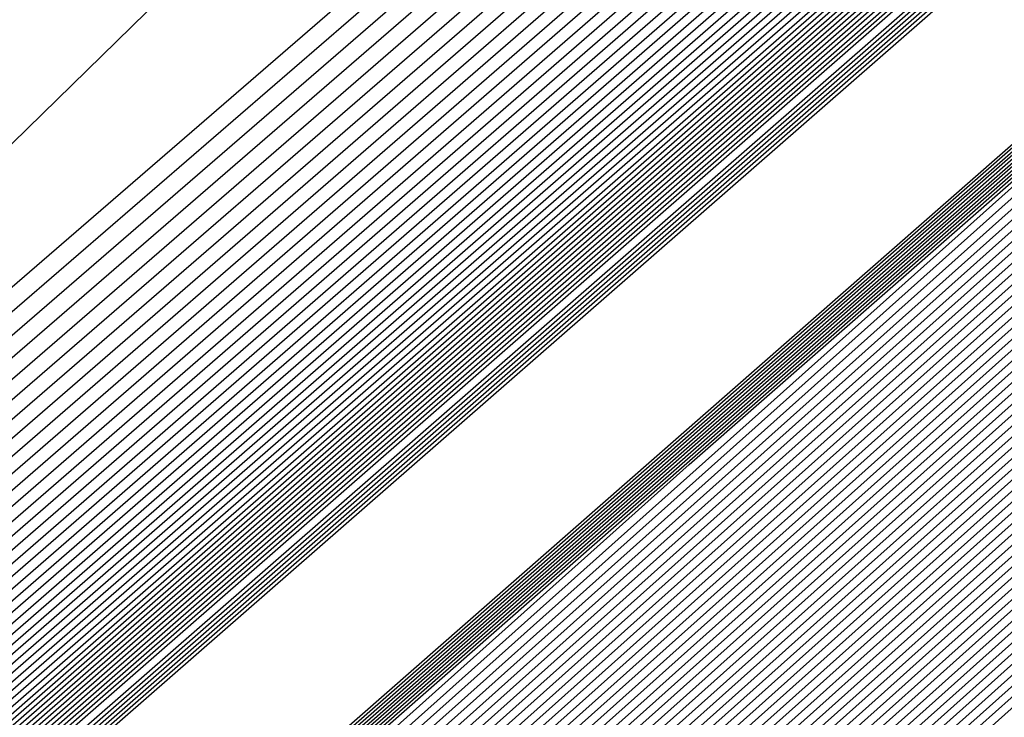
# Model space of a CAD drawing. Extents: x 3249832 to 3255657, y 13789405 to 13793316.
# Tile 696 of 1056: x 3253204.447 to 3253204.705, y 13791254.127 to 13791254.311. Entities that reach past the tile are written whole.
import ezdxf

# ---------------------------------------------------------------- set-up
doc = ezdxf.new("R2010")
doc.units = 0
doc.header["$LTSCALE"] = 100
doc.header["$MEASUREMENT"] = 0
for name, color, linetype in [('GRATIO_03231_CON', 1, 'CONTINUOUS'), ('GRATIO_0323_ICON', 1, 'CONTINUOUS'), ('TARGETS_EAST', 7, 'CONTINUOUS')]:
    doc.layers.add(name, color=color, linetype=linetype)

# ---------------------------------------------------------------- blocks, each defined once
blk = doc.blocks.new('Gratio_032316_contours')
at = {"layer": 'GRATIO_03231_CON', "color": 1, "linetype": 'Continuous', "flags": 128}
for points in [[(3253179.55027, 13791232.39503), (3253186.87441, 13791238.77001), (3253201.4775, 13791251.51898), (3253219.20823, 13791267.00714), (3253234.45763, 13791280.32933), (3253243.00028, 13791287.79153), (3253246.14511, 13791290.5444), (3253246.5846, 13791290.94974), (3253247.02187, 13791291.379), (3253250.20254, 13791294.24212), (3253258.88285, 13791301.95866), (3253274.44262, 13791315.73867), (3253292.7559, 13791331.95413), (3253308.32028, 13791345.76753)], [(3253180.16544, 13791232.93802), (3253187.28488, 13791239.13155), (3253201.72516, 13791251.73678), (3253219.33902, 13791267.12228), (3253234.51314, 13791280.37862), (3253243.01644, 13791287.80647), (3253246.14668, 13791290.54676), (3253246.58389, 13791290.95054), (3253247.01645, 13791291.37639), (3253250.16633, 13791294.21318), (3253258.7639, 13791301.85732), (3253274.17605, 13791315.50724), (3253292.31584, 13791331.56933), (3253307.73285, 13791345.25198)], [(3253180.78061, 13791233.481), (3253187.69534, 13791239.49309), (3253201.97282, 13791251.95458), (3253219.46981, 13791267.23741), (3253234.56866, 13791280.42791), (3253243.03259, 13791287.8214), (3253246.14825, 13791290.54912), (3253246.58317, 13791290.95133), (3253247.01103, 13791291.37378), (3253250.13013, 13791294.18424), (3253258.64495, 13791301.75599), (3253273.90947, 13791315.27582), (3253291.87577, 13791331.18453), (3253307.14542, 13791344.73643)], [(3253181.39578, 13791234.02399), (3253188.1058, 13791239.85463), (3253202.22048, 13791252.17237), (3253219.6006, 13791267.35254), (3253234.62418, 13791280.4772), (3253243.04874, 13791287.83633), (3253246.14982, 13791290.55149), (3253246.58246, 13791290.95213), (3253247.00561, 13791291.37117), (3253250.09393, 13791294.15529), (3253258.526, 13791301.65465), (3253273.6429, 13791315.0444), (3253291.4357, 13791330.79973), (3253306.55799, 13791344.22088)], [(3253182.62612, 13791235.10996), (3253188.92672, 13791240.5777), (3253202.71581, 13791252.60797), (3253219.86218, 13791267.58281), (3253234.73522, 13791280.57579), (3253243.08105, 13791287.8662), (3253246.15297, 13791290.55621), (3253246.58103, 13791290.95372), (3253246.99477, 13791291.36594), (3253250.02153, 13791294.09741), (3253258.2881, 13791301.45198), (3253273.10975, 13791314.58156), (3253290.55557, 13791330.03014), (3253305.38313, 13791343.18978)], [(3253183.24129, 13791235.65295), (3253189.33718, 13791240.93924), (3253202.96347, 13791252.82577), (3253219.99297, 13791267.69794), (3253234.79073, 13791280.62508), (3253243.0972, 13791287.88113), (3253246.15454, 13791290.55858), (3253246.58032, 13791290.95452), (3253246.98935, 13791291.36333), (3253249.98532, 13791294.06847), (3253258.16915, 13791301.35065), (3253272.84317, 13791314.35013), (3253290.11551, 13791329.64534), (3253304.7957, 13791342.67423)], [(3253189.74764, 13791241.30078), (3253203.21113, 13791253.04357), (3253220.12376, 13791267.81308), (3253234.84625, 13791280.67437), (3253243.11336, 13791287.89607), (3253246.15611, 13791290.56094), (3253246.57961, 13791290.95531), (3253246.98393, 13791291.36072), (3253249.94912, 13791294.03953), (3253258.05019, 13791301.24931), (3253272.5766, 13791314.11871), (3253289.67544, 13791329.26055), (3253304.20827, 13791342.15868)], [(3253190.1581, 13791241.66232), (3253203.45879, 13791253.26136), (3253220.25455, 13791267.92821), (3253234.90177, 13791280.72366), (3253243.12951, 13791287.911), (3253246.15768, 13791290.5633), (3253246.57889, 13791290.95611), (3253246.97851, 13791291.35811), (3253249.91292, 13791294.01058), (3253257.93124, 13791301.14798), (3253272.31002, 13791313.88729), (3253289.23538, 13791328.87575), (3253303.62084, 13791341.64313)], [(3253190.97902, 13791242.38539), (3253203.95411, 13791253.69696), (3253220.51613, 13791268.15847), (3253235.01281, 13791280.82224), (3253243.16182, 13791287.94087), (3253246.16082, 13791290.56803), (3253246.57747, 13791290.9577), (3253246.96767, 13791291.35288), (3253249.84051, 13791293.9527), (3253257.69334, 13791300.94531), (3253271.77687, 13791313.42445), (3253288.35525, 13791328.10615), (3253302.44598, 13791340.61203)], [(3253191.38948, 13791242.74693), (3253204.20177, 13791253.91476), (3253220.64692, 13791268.27361), (3253235.06832, 13791280.87154), (3253243.17797, 13791287.9558), (3253246.1624, 13791290.57039), (3253246.57675, 13791290.9585), (3253246.96225, 13791291.35027), (3253249.80431, 13791293.92376), (3253257.57439, 13791300.84397), (3253271.51029, 13791313.19303), (3253287.91518, 13791327.72135), (3253301.85855, 13791340.09648)], [(3253191.79994, 13791243.10847), (3253204.44943, 13791254.13256), (3253220.77772, 13791268.38874), (3253235.12384, 13791280.92083), (3253243.19412, 13791287.97073), (3253246.16397, 13791290.57276), (3253246.57604, 13791290.95929), (3253246.95683, 13791291.34766), (3253249.76811, 13791293.89481), (3253257.45544, 13791300.74264), (3253271.24372, 13791312.9616), (3253287.47511, 13791327.33655), (3253301.27112, 13791339.58093)], [(3253192.2104, 13791243.47001), (3253204.69709, 13791254.35035), (3253220.90851, 13791268.50387), (3253235.17936, 13791280.97012), (3253243.21028, 13791287.98567), (3253246.16554, 13791290.57512), (3253246.57533, 13791290.96009), (3253246.95142, 13791291.34505), (3253249.73191, 13791293.86587), (3253257.33649, 13791300.6413), (3253270.97714, 13791312.73018), (3253287.03505, 13791326.95176), (3253300.68369, 13791339.06538)], [(3253193.03132, 13791244.19308), (3253205.19242, 13791254.78595), (3253221.17009, 13791268.73414), (3253235.29039, 13791281.0687), (3253243.24258, 13791288.01553), (3253246.16868, 13791290.57985), (3253246.5739, 13791290.96168), (3253246.94058, 13791291.33982), (3253249.6595, 13791293.80799), (3253257.09858, 13791300.43863), (3253270.44399, 13791312.26734), (3253286.15492, 13791326.18216), (3253299.50883, 13791338.03428)], [(3253193.44178, 13791244.55462), (3253205.44008, 13791255.00375), (3253221.30088, 13791268.84927), (3253235.34591, 13791281.11799), (3253243.25874, 13791288.03047), (3253246.17025, 13791290.58221), (3253246.57319, 13791290.96248), (3253246.93516, 13791291.33721), (3253249.6233, 13791293.77904), (3253256.97963, 13791300.3373), (3253270.17741, 13791312.03592), (3253285.71485, 13791325.79737), (3253298.92139, 13791337.51873)], [(3253193.85224, 13791244.91616), (3253205.68774, 13791255.22155), (3253221.43167, 13791268.9644), (3253235.40143, 13791281.16728), (3253243.27489, 13791288.0454), (3253246.17182, 13791290.58457), (3253246.57247, 13791290.96327), (3253246.92974, 13791291.3346), (3253249.5871, 13791293.7501), (3253256.86068, 13791300.23596), (3253269.91084, 13791311.8045), (3253285.27479, 13791325.41257), (3253298.33396, 13791337.00318)], [(3253194.2627, 13791245.2777), (3253205.9354, 13791255.43934), (3253221.56246, 13791269.07954), (3253235.45695, 13791281.21658), (3253243.29104, 13791288.06033), (3253246.17339, 13791290.58694), (3253246.57176, 13791290.96407), (3253246.92432, 13791291.33198), (3253249.55089, 13791293.72116), (3253256.74173, 13791300.13463), (3253269.64426, 13791311.57307), (3253284.83472, 13791325.02777), (3253297.74653, 13791336.48763)], [(3253195.08362, 13791246.00077), (3253206.43072, 13791255.87494), (3253221.82404, 13791269.3098), (3253235.56798, 13791281.31516), (3253243.32335, 13791288.0902), (3253246.17654, 13791290.59166), (3253246.57033, 13791290.96566), (3253246.91348, 13791291.32676), (3253249.47849, 13791293.66327), (3253256.50383, 13791299.93196), (3253269.11111, 13791311.11023), (3253283.95459, 13791324.25817), (3253296.57167, 13791335.45653)], [(3253195.49408, 13791246.36231), (3253206.67838, 13791256.09274), (3253221.95483, 13791269.42494), (3253235.6235, 13791281.36445), (3253243.3395, 13791288.10513), (3253246.17811, 13791290.59402), (3253246.56962, 13791290.96646), (3253246.90806, 13791291.32415), (3253249.44229, 13791293.63433), (3253256.38488, 13791299.83062), (3253268.84454, 13791310.87881), (3253283.51452, 13791323.87338), (3253295.98424, 13791334.94098)], [(3253195.90454, 13791246.72385), (3253206.92604, 13791256.31054), (3253222.08562, 13791269.54007), (3253235.67902, 13791281.41374), (3253243.35566, 13791288.12007), (3253246.17968, 13791290.59639), (3253246.56891, 13791290.96725), (3253246.90264, 13791291.32154), (3253249.40609, 13791293.60539), (3253256.26593, 13791299.72929), (3253268.57796, 13791310.64739), (3253283.07446, 13791323.48858), (3253295.39681, 13791334.42543)], [(3253196.31501, 13791247.08539), (3253207.1737, 13791256.52833), (3253222.21641, 13791269.6552), (3253235.73454, 13791281.46303), (3253243.37181, 13791288.135), (3253246.18125, 13791290.59875), (3253246.56819, 13791290.96805), (3253246.89722, 13791291.31892), (3253249.36988, 13791293.57645), (3253256.14697, 13791299.62795), (3253268.31138, 13791310.41597), (3253282.63439, 13791323.10378), (3253294.80938, 13791333.90988)], [(3253197.13593, 13791247.80846), (3253207.66903, 13791256.96393), (3253222.47799, 13791269.88547), (3253235.84557, 13791281.56162), (3253243.40412, 13791288.16487), (3253246.18439, 13791290.60348), (3253246.56677, 13791290.96964), (3253246.88638, 13791291.3137), (3253249.29748, 13791293.51856), (3253255.90907, 13791299.42528), (3253267.77823, 13791309.95312), (3253281.75426, 13791322.33419), (3253293.63452, 13791332.87878)], [(3253197.54639, 13791248.17), (3253207.91669, 13791257.18173), (3253222.60878, 13791270.0006), (3253235.90109, 13791281.61091), (3253243.42027, 13791288.1798), (3253246.18596, 13791290.60584), (3253246.56605, 13791290.97044), (3253246.88096, 13791291.31109), (3253249.26128, 13791293.48962), (3253255.79012, 13791299.32395), (3253267.51166, 13791309.7217), (3253281.31419, 13791321.94939), (3253293.04709, 13791332.36323), (3253299.24948, 13791337.92415)], [(3253197.95685, 13791248.53154), (3253208.16435, 13791257.39953), (3253222.73957, 13791270.11573), (3253235.95661, 13791281.6602), (3253243.43643, 13791288.19473), (3253246.18754, 13791290.6082), (3253246.56534, 13791290.97123), (3253246.87554, 13791291.30847), (3253249.22507, 13791293.46068), (3253255.67117, 13791299.22261), (3253267.24508, 13791309.49028), (3253280.87413, 13791321.56459), (3253292.45966, 13791331.84768), (3253298.58416, 13791337.33876)], [(3253198.36731, 13791248.89308), (3253208.41201, 13791257.61732), (3253222.87037, 13791270.23087), (3253236.01213, 13791281.70949), (3253243.45258, 13791288.20967), (3253246.18911, 13791290.61057), (3253246.56463, 13791290.97203), (3253246.87012, 13791291.30586), (3253249.18887, 13791293.43173), (3253255.55222, 13791299.12128), (3253266.9785, 13791309.25886), (3253280.43407, 13791321.17979), (3253291.87223, 13791331.33213), (3253297.91884, 13791336.75338)], [(3253199.18823, 13791249.61615), (3253208.90733, 13791258.05292), (3253223.13195, 13791270.46113), (3253236.12316, 13791281.80807), (3253243.48489, 13791288.23953), (3253246.19225, 13791290.61529), (3253246.5632, 13791290.97362), (3253246.85928, 13791291.30064), (3253249.11647, 13791293.37385), (3253255.31432, 13791298.91861), (3253266.44535, 13791308.79601), (3253279.55394, 13791320.4102), (3253290.69737, 13791330.30103), (3253296.5882, 13791335.58261)], [(3253199.59869, 13791249.97769), (3253209.15499, 13791258.27072), (3253223.26274, 13791270.57626), (3253236.17868, 13791281.85736), (3253243.50104, 13791288.25447), (3253246.19382, 13791290.61766), (3253246.56249, 13791290.97442), (3253246.85386, 13791291.29803), (3253249.08026, 13791293.34491), (3253255.19536, 13791298.81727), (3253266.17878, 13791308.56459), (3253279.11387, 13791320.0254), (3253290.10994, 13791329.78548), (3253295.92288, 13791334.99723)], [(3253200.00915, 13791250.33923), (3253209.40265, 13791258.48852), (3253223.39353, 13791270.6914), (3253236.2342, 13791281.90666), (3253243.51719, 13791288.2694), (3253246.19539, 13791290.62002), (3253246.56177, 13791290.97521), (3253246.84844, 13791291.29541), (3253249.04406, 13791293.31596), (3253255.07641, 13791298.71594), (3253265.9122, 13791308.33317), (3253278.6738, 13791319.6406), (3253289.52251, 13791329.26993), (3253295.25756, 13791334.41184)], [(3253200.41961, 13791250.70077), (3253209.65031, 13791258.70631), (3253223.52432, 13791270.80653), (3253236.28972, 13791281.95595), (3253243.53335, 13791288.28434), (3253246.19696, 13791290.62238), (3253246.56106, 13791290.97601), (3253246.84302, 13791291.2928), (3253249.00786, 13791293.28702), (3253254.95746, 13791298.6146), (3253265.64563, 13791308.10175), (3253278.23374, 13791319.25581), (3253288.93508, 13791328.75438), (3253294.59224, 13791333.82646)], [(3253201.24053, 13791251.42384), (3253210.14563, 13791259.14191), (3253223.7859, 13791271.0368), (3253236.40075, 13791282.05453), (3253243.56565, 13791288.3142), (3253246.20011, 13791290.62711), (3253246.55963, 13791290.9776), (3253246.83219, 13791291.28758), (3253248.93546, 13791293.22914), (3253254.71956, 13791298.41193), (3253265.11248, 13791307.63891), (3253277.35361, 13791318.48621), (3253287.76022, 13791327.72328), (3253293.2616, 13791332.65569)], [(3253201.65099, 13791251.78538), (3253210.3933, 13791259.35971), (3253223.91669, 13791271.15193), (3253236.45627, 13791282.10382), (3253243.58181, 13791288.32914), (3253246.20168, 13791290.62947), (3253246.55892, 13791290.9784), (3253246.82677, 13791291.28496), (3253248.89925, 13791293.20019), (3253254.60061, 13791298.3106), (3253264.8459, 13791307.40749), (3253276.91354, 13791318.10141), (3253287.17279, 13791327.20773)], [(3253215.27891, 13791264.12388), (3253208.32754, 13791257.89481), (3253202.31158, 13791252.48555), (3253202.06145, 13791252.14692), (3253210.64096, 13791259.57751), (3253224.04748, 13791271.26706)], [(3253216.27123, 13791264.99994), (3253209.15191, 13791258.62312), (3253202.92675, 13791253.02854), (3253202.47191, 13791252.50846), (3253210.88862, 13791259.7953), (3253224.17827, 13791271.38219)], [(3253218.25586, 13791266.75207), (3253210.80067, 13791260.07975), (3253204.15709, 13791254.11451), (3253203.29283, 13791253.23153), (3253211.38394, 13791260.2309), (3253224.43985, 13791271.61246)], [(3253219.24818, 13791267.62813), (3253211.62504, 13791260.80806), (3253204.77226, 13791254.6575), (3253203.70329, 13791253.59307), (3253211.6316, 13791260.4487), (3253224.57064, 13791271.72759)], [(3253220.24049, 13791268.50419), (3253212.44942, 13791261.53637), (3253205.38743, 13791255.20049), (3253204.11375, 13791253.95461), (3253211.87926, 13791260.6665), (3253224.70143, 13791271.84272)]]:
    blk.add_lwpolyline(points, dxfattribs=at)
at = {"layer": 'GRATIO_03231_CON', "color": 5, "linetype": 'Continuous', "flags": 128}
for points in [[(3253178.31993, 13791231.30905), (3253186.05349, 13791238.04694), (3253200.98218, 13791251.08338), (3253218.94665, 13791266.77688), (3253234.34659, 13791280.23075), (3253242.96798, 13791287.76167), (3253246.14197, 13791290.53967), (3253246.58603, 13791290.94815), (3253247.02107, 13791291.37394), (3253250.18182, 13791294.2177), (3253258.80647, 13791301.88356), (3253274.26937, 13791315.56557), (3253292.48955, 13791331.61762), (3253308.02221, 13791345.18354)], [(3253177.70476, 13791230.76607), (3253185.64303, 13791237.6854), (3253200.73452, 13791250.86558), (3253218.81586, 13791266.66175), (3253234.29107, 13791280.18146), (3253242.95182, 13791287.74673), (3253246.1404, 13791290.53731), (3253246.58674, 13791290.94735), (3253247.01436, 13791291.36584), (3253250.12102, 13791294.16091), (3253258.59804, 13791301.69555), (3253273.79626, 13791315.14336), (3253291.70456, 13791330.92064), (3253306.97134, 13791344.25434)], [(3253177.08958, 13791230.22308), (3253185.23257, 13791237.32386), (3253200.48686, 13791250.64779), (3253218.68507, 13791266.54661), (3253234.23556, 13791280.13216), (3253242.93567, 13791287.7318), (3253246.13883, 13791290.53495), (3253246.58745, 13791290.94656), (3253247.00766, 13791291.35773), (3253250.06022, 13791294.10413), (3253258.38961, 13791301.50754), (3253273.32314, 13791314.72115), (3253290.91956, 13791330.22366), (3253305.92046, 13791343.32515)], [(3253176.47441, 13791229.68009), (3253184.82211, 13791236.96232), (3253200.23919, 13791250.42999), (3253218.55428, 13791266.43148), (3253234.18004, 13791280.08287), (3253242.91952, 13791287.71687), (3253246.13725, 13791290.53258), (3253246.58817, 13791290.94576), (3253247.00095, 13791291.34963), (3253249.99942, 13791294.04734), (3253258.18118, 13791301.31953), (3253272.85003, 13791314.29894), (3253290.13456, 13791329.52668), (3253304.86958, 13791342.39595)], [(3253175.24407, 13791228.59412), (3253184.00119, 13791236.23925), (3253199.74387, 13791249.99439), (3253218.2927, 13791266.20121), (3253234.069, 13791279.98429), (3253242.88721, 13791287.687), (3253246.13411, 13791290.52786), (3253246.58959, 13791290.94417), (3253246.98754, 13791291.33342), (3253249.87782, 13791293.93376), (3253257.76432, 13791300.94351), (3253271.9038, 13791313.45451), (3253288.56457, 13791328.13272), (3253302.76783, 13791340.53756)], [(3253196.57706, 13791247.03615), (3253203.47105, 13791253.1938), (3253218.75951, 13791266.60126), (3253234.06971, 13791279.98413), (3253242.88772, 13791287.68662), (3253246.13462, 13791290.52731), (3253246.59031, 13791290.94338), (3253246.98083, 13791291.32532), (3253249.81702, 13791293.87697), (3253257.55589, 13791300.7555), (3253271.43068, 13791313.0323), (3253287.77957, 13791327.43574), (3253301.71695, 13791339.60837)], [(3253196.71057, 13791247.15254), (3253203.58621, 13791253.29381), (3253218.83398, 13791266.66558), (3253234.10345, 13791280.01283), (3253242.89801, 13791287.6948), (3253246.13636, 13791290.52784), (3253246.59102, 13791290.94258), (3253246.97413, 13791291.31721), (3253249.75622, 13791293.82018), (3253257.34746, 13791300.56749), (3253270.95757, 13791312.61009), (3253286.99457, 13791326.73875), (3253300.66608, 13791338.67918)], [(3253196.84408, 13791247.26894), (3253203.70137, 13791253.39382), (3253218.90845, 13791266.7299), (3253234.13718, 13791280.04153), (3253242.9083, 13791287.70297), (3253246.13809, 13791290.52836), (3253246.59174, 13791290.94178), (3253246.96742, 13791291.30911), (3253249.69542, 13791293.76339), (3253257.13903, 13791300.37948), (3253270.48445, 13791312.18788), (3253286.20957, 13791326.04177), (3253299.6152, 13791337.74998)], [(3253197.11109, 13791247.50174), (3253203.93169, 13791253.59384), (3253219.0574, 13791266.85855), (3253234.20465, 13791280.09892), (3253242.92888, 13791287.71932), (3253246.14156, 13791290.52941), (3253246.59316, 13791290.94019), (3253246.95401, 13791291.2929), (3253249.57383, 13791293.64981), (3253256.72217, 13791300.00346), (3253269.53822, 13791311.34346), (3253284.63958, 13791324.64781), (3253297.51345, 13791335.89159)], [(3253197.2446, 13791247.61813), (3253204.04685, 13791253.69384), (3253219.13187, 13791266.92287), (3253234.23839, 13791280.12762), (3253242.93918, 13791287.72749), (3253246.1433, 13791290.52994), (3253246.59388, 13791290.9394), (3253246.9473, 13791291.28479), (3253249.51303, 13791293.59302), (3253256.51374, 13791299.81545), (3253269.06511, 13791310.92125), (3253283.85458, 13791323.95083), (3253296.46257, 13791334.9624)], [(3253197.37811, 13791247.73453), (3253204.16201, 13791253.79385), (3253219.20635, 13791266.98719), (3253234.27212, 13791280.15631), (3253242.94947, 13791287.73567), (3253246.14503, 13791290.53046), (3253246.59459, 13791290.9386), (3253246.9406, 13791291.27669), (3253249.45223, 13791293.53623), (3253256.30531, 13791299.62744), (3253268.59199, 13791310.49904), (3253283.06958, 13791323.25385), (3253295.41169, 13791334.0332)], [(3253197.51162, 13791247.85093), (3253204.27717, 13791253.89386), (3253219.28082, 13791267.05151), (3253234.30586, 13791280.18501), (3253242.95976, 13791287.74384), (3253246.14676, 13791290.53099), (3253246.5953, 13791290.9378), (3253246.93389, 13791291.26859), (3253249.39143, 13791293.47944), (3253256.09688, 13791299.43942), (3253268.11888, 13791310.07683), (3253282.28459, 13791322.55687), (3253294.36082, 13791333.10401)], [(3253197.77863, 13791248.08372), (3253204.50749, 13791254.09388), (3253219.42977, 13791267.18016), (3253234.37333, 13791280.2424), (3253242.98034, 13791287.76019), (3253246.15023, 13791290.53204), (3253246.59673, 13791290.93621), (3253246.92048, 13791291.25238), (3253249.26983, 13791293.36586), (3253255.68002, 13791299.0634), (3253267.17265, 13791309.2324), (3253280.71459, 13791321.16291), (3253292.25906, 13791331.24562), (3253298.86322, 13791336.86351)], [(3253197.91214, 13791248.20012), (3253204.62265, 13791254.19388), (3253219.50424, 13791267.24448), (3253234.40706, 13791280.2711), (3253242.99064, 13791287.76837), (3253246.15197, 13791290.53257), (3253246.59744, 13791290.93542), (3253246.91378, 13791291.24427), (3253249.20903, 13791293.30907), (3253255.47159, 13791298.87539), (3253266.69953, 13791308.81019), (3253279.9296, 13791320.46593), (3253291.20819, 13791330.31643), (3253297.66843, 13791335.81202)], [(3253198.04565, 13791248.31651), (3253204.73781, 13791254.29389), (3253219.57872, 13791267.3088), (3253234.4408, 13791280.2998), (3253243.00093, 13791287.77654), (3253246.1537, 13791290.53309), (3253246.59816, 13791290.93462), (3253246.90707, 13791291.23617), (3253249.14823, 13791293.25228), (3253255.26316, 13791298.68738), (3253266.22642, 13791308.38798), (3253279.1446, 13791319.76895), (3253290.15731, 13791329.38723), (3253296.47364, 13791334.76054)], [(3253198.17916, 13791248.43291), (3253204.85297, 13791254.3939), (3253219.65319, 13791267.37312), (3253234.47453, 13791280.32849), (3253243.01122, 13791287.78471), (3253246.15544, 13791290.53362), (3253246.59887, 13791290.93382), (3253246.90036, 13791291.22806), (3253249.08743, 13791293.19549), (3253255.05473, 13791298.49937), (3253265.7533, 13791307.96577), (3253278.3596, 13791319.07197), (3253289.10643, 13791328.45804), (3253295.27885, 13791333.70905)], [(3253198.44617, 13791248.6657), (3253205.08329, 13791254.59392), (3253219.80214, 13791267.50177), (3253234.542, 13791280.38589), (3253243.0318, 13791287.80106), (3253246.15891, 13791290.53467), (3253246.6003, 13791290.93223), (3253246.88695, 13791291.21186), (3253248.96583, 13791293.08191), (3253254.63787, 13791298.12335), (3253264.80707, 13791307.12135), (3253276.7896, 13791317.678), (3253287.00468, 13791326.59965), (3253292.88927, 13791331.60608), (3253295.95133, 13791334.07094)], [(3253198.57968, 13791248.7821), (3253205.19845, 13791254.69392), (3253219.87661, 13791267.56609), (3253234.57574, 13791280.41459), (3253243.04209, 13791287.80924), (3253246.16064, 13791290.53519), (3253246.60101, 13791290.93144), (3253246.88025, 13791291.20375), (3253248.90503, 13791293.02512), (3253254.42944, 13791297.93534), (3253264.33396, 13791306.69914), (3253276.00461, 13791316.98102), (3253285.9538, 13791325.67045), (3253291.69448, 13791330.55459), (3253294.7416, 13791333.01142)], [(3253198.71319, 13791248.8985), (3253205.31361, 13791254.79393), (3253219.95108, 13791267.63041), (3253234.60947, 13791280.44328), (3253243.05239, 13791287.81741), (3253246.16237, 13791290.53572), (3253246.60172, 13791290.93064), (3253246.87354, 13791291.19565), (3253248.84423, 13791292.96834), (3253254.22101, 13791297.74733), (3253263.86084, 13791306.27693), (3253275.21961, 13791316.28404), (3253284.90293, 13791324.74126), (3253290.49969, 13791329.50311), (3253293.53187, 13791331.9519)], [(3253198.8467, 13791249.0149), (3253205.42877, 13791254.89394), (3253220.02556, 13791267.69473), (3253234.64321, 13791280.47198), (3253243.06268, 13791287.82558), (3253246.16411, 13791290.53624), (3253246.60244, 13791290.92984), (3253246.86684, 13791291.18754), (3253248.78343, 13791292.91155), (3253254.01258, 13791297.55932), (3253263.38773, 13791305.85472), (3253274.43461, 13791315.58706), (3253283.85205, 13791323.81207), (3253289.3049, 13791328.45162), (3253292.32214, 13791330.89237), (3253295.39879, 13791333.38715)], [(3253199.11371, 13791249.24769), (3253205.65909, 13791255.09396), (3253220.17451, 13791267.82338), (3253234.71068, 13791280.52937), (3253243.08326, 13791287.84193), (3253246.16758, 13791290.53729), (3253246.60386, 13791290.92825), (3253246.85342, 13791291.17133), (3253248.66183, 13791292.79797), (3253253.59572, 13791297.1833), (3253262.4415, 13791305.01029), (3253272.86462, 13791314.1931), (3253281.7503, 13791321.95368), (3253286.91532, 13791326.34865), (3253289.90268, 13791328.77333), (3253293.18693, 13791331.45768)], [(3253199.24722, 13791249.36409), (3253205.77425, 13791255.19397), (3253220.24898, 13791267.8877), (3253234.74441, 13791280.55807), (3253243.09355, 13791287.85011), (3253246.16931, 13791290.53782), (3253246.60458, 13791290.92746), (3253246.84672, 13791291.16323), (3253248.60103, 13791292.74118), (3253253.38729, 13791296.99529), (3253261.96839, 13791304.58808), (3253272.07962, 13791313.49612), (3253280.69942, 13791321.02448), (3253285.72053, 13791325.29717), (3253288.69295, 13791327.71381), (3253292.081, 13791330.49295), (3253297.61917, 13791335.1971)], [(3253199.38073, 13791249.48048), (3253205.88941, 13791255.29397), (3253220.32345, 13791267.95202), (3253234.77815, 13791280.58677), (3253243.10385, 13791287.85828), (3253246.17105, 13791290.53834), (3253246.60529, 13791290.92666), (3253246.84001, 13791291.15513), (3253248.54023, 13791292.68439), (3253253.17886, 13791296.80728), (3253261.49527, 13791304.16587), (3253271.29462, 13791312.79914), (3253279.64854, 13791320.09529), (3253284.52574, 13791324.24568), (3253287.48322, 13791326.65429), (3253290.97507, 13791329.52822), (3253296.71525, 13791334.41022)], [(3253199.51424, 13791249.59688), (3253206.00457, 13791255.39398), (3253220.39793, 13791268.01634), (3253234.81188, 13791280.61546), (3253243.11414, 13791287.86646), (3253246.17278, 13791290.53887), (3253246.606, 13791290.92586), (3253246.83331, 13791291.14702), (3253248.47943, 13791292.6276), (3253252.97044, 13791296.61927), (3253261.02215, 13791303.74366), (3253270.50962, 13791312.10216), (3253278.59767, 13791319.16609), (3253283.33095, 13791323.1942), (3253286.27349, 13791325.59476), (3253289.86914, 13791328.56348), (3253295.81132, 13791333.62334)], [(3253199.78125, 13791249.82967), (3253206.23489, 13791255.594), (3253220.54687, 13791268.14499), (3253234.87935, 13791280.67286), (3253243.13472, 13791287.8828), (3253246.17625, 13791290.53992), (3253246.60743, 13791290.92427), (3253246.8199, 13791291.13081), (3253248.35784, 13791292.51402), (3253252.55358, 13791296.24325), (3253260.07593, 13791302.89924), (3253268.93963, 13791310.70819), (3253276.49591, 13791317.3077), (3253280.94137, 13791321.09123), (3253283.85403, 13791323.47572), (3253287.65728, 13791326.63402), (3253294.00347, 13791332.04958)], [(3253199.91476, 13791249.94607), (3253206.35005, 13791255.69401), (3253220.62135, 13791268.20931), (3253234.91309, 13791280.70156), (3253243.14501, 13791287.89098), (3253246.17798, 13791290.54045), (3253246.60814, 13791290.92348), (3253246.81319, 13791291.12271), (3253248.29704, 13791292.45723), (3253252.34515, 13791296.05524), (3253259.60281, 13791302.47703), (3253268.15463, 13791310.01121), (3253275.44504, 13791316.37851), (3253279.74658, 13791320.03974), (3253282.6443, 13791322.4162), (3253286.55135, 13791325.66929), (3253293.09954, 13791331.2627), (3253300.79521, 13791337.86923)], [(3253200.04827, 13791250.06247), (3253206.46521, 13791255.79401), (3253220.69582, 13791268.27363), (3253234.94682, 13791280.73025), (3253243.15531, 13791287.89915), (3253246.17972, 13791290.54097), (3253246.60886, 13791290.92268), (3253246.80649, 13791291.1146), (3253248.23624, 13791292.40044), (3253252.13672, 13791295.86723), (3253259.1297, 13791302.05482), (3253267.36963, 13791309.31423), (3253274.39416, 13791315.44932), (3253278.55179, 13791318.98826), (3253281.43456, 13791321.35667), (3253285.44542, 13791324.70455), (3253292.19561, 13791330.47582), (3253300.12972, 13791337.29016)], [(3253200.18178, 13791250.17887), (3253206.58037, 13791255.89402), (3253220.77029, 13791268.33795), (3253234.98056, 13791280.75895), (3253243.1656, 13791287.90733), (3253246.18145, 13791290.5415), (3253246.60957, 13791290.92188), (3253246.79978, 13791291.1065), (3253248.17544, 13791292.34365), (3253251.92829, 13791295.67922), (3253258.65658, 13791301.63261), (3253266.58464, 13791308.61725), (3253273.34328, 13791314.52012), (3253277.357, 13791317.93677), (3253280.22483, 13791320.29715), (3253284.33949, 13791323.73982), (3253291.29169, 13791329.68894), (3253299.46423, 13791336.71108)], [(3253200.44879, 13791250.41166), (3253206.81069, 13791256.09404), (3253220.91924, 13791268.4666), (3253235.04803, 13791280.81634), (3253243.18618, 13791287.92368), (3253246.18492, 13791290.54255), (3253246.611, 13791290.92029), (3253246.78637, 13791291.09029), (3253248.05384, 13791292.23007), (3253251.51143, 13791295.3032), (3253257.71035, 13791300.78818), (3253265.01464, 13791307.22329), (3253271.24153, 13791312.66173), (3253274.96742, 13791315.8338), (3253277.80537, 13791318.17811), (3253282.12763, 13791321.81036), (3253289.48383, 13791328.11518), (3253298.13324, 13791335.55292)], [(3253200.5823, 13791250.52806), (3253206.92586, 13791256.19405), (3253220.99372, 13791268.53092), (3253235.08176, 13791280.84504), (3253243.19647, 13791287.93185), (3253246.18666, 13791290.54307), (3253246.61171, 13791290.9195), (3253246.77966, 13791291.08219), (3253247.99304, 13791292.17328), (3253251.303, 13791295.11519), (3253257.23724, 13791300.36597), (3253264.22964, 13791306.52631), (3253270.19065, 13791311.73254), (3253273.77263, 13791314.78231), (3253276.59564, 13791317.11859), (3253281.0217, 13791320.84562), (3253288.57991, 13791327.3283), (3253297.46775, 13791334.97385)], [(3253200.71581, 13791250.64445), (3253207.04102, 13791256.29406), (3253221.06819, 13791268.59524), (3253235.1155, 13791280.87374), (3253243.20676, 13791287.94002), (3253246.18839, 13791290.5436), (3253246.61242, 13791290.9187), (3253246.77296, 13791291.07408), (3253247.93224, 13791292.11649), (3253251.09457, 13791294.92718), (3253256.76412, 13791299.94376), (3253263.44465, 13791305.82933), (3253269.13978, 13791310.80334), (3253272.57784, 13791313.73083), (3253275.38591, 13791316.05906), (3253279.91577, 13791319.88089), (3253287.67598, 13791326.54142), (3253296.80226, 13791334.39477)], [(3253200.84932, 13791250.76085), (3253207.15618, 13791256.39406), (3253221.14266, 13791268.65956), (3253235.14923, 13791280.90243), (3253243.21706, 13791287.9482), (3253246.19012, 13791290.54412), (3253246.61314, 13791290.9179), (3253246.76625, 13791291.06598), (3253247.87144, 13791292.0597), (3253250.88614, 13791294.73917), (3253256.29101, 13791299.52155), (3253262.65965, 13791305.13235), (3253268.0889, 13791309.87415), (3253271.38305, 13791312.67934), (3253274.17618, 13791314.99954), (3253278.80984, 13791318.91616), (3253286.77206, 13791325.75454), (3253296.13677, 13791333.81569)], [(3253201.11633, 13791250.99365), (3253207.3865, 13791256.59408), (3253221.29161, 13791268.78821), (3253235.2167, 13791280.95983), (3253243.23764, 13791287.96455), (3253246.19359, 13791290.54517), (3253246.61456, 13791290.91631), (3253246.75284, 13791291.04977), (3253247.74984, 13791291.94612), (3253250.46928, 13791294.36315), (3253255.34478, 13791298.67713), (3253261.08965, 13791303.73839), (3253265.98715, 13791308.01576), (3253268.99347, 13791310.57637), (3253271.75672, 13791312.8805), (3253276.59798, 13791316.9867), (3253284.9642, 13791324.18078), (3253294.80578, 13791332.65754)], [(3253201.24984, 13791251.11004), (3253207.50166, 13791256.69409), (3253221.36608, 13791268.85253), (3253235.25044, 13791280.98852), (3253243.24793, 13791287.97272), (3253246.19533, 13791290.5457), (3253246.61528, 13791290.91552), (3253246.74613, 13791291.04167), (3253247.68904, 13791291.88933), (3253250.26085, 13791294.17514), (3253254.87166, 13791298.25492), (3253260.30466, 13791303.04141), (3253264.93627, 13791307.08657), (3253267.79868, 13791309.52489), (3253270.54699, 13791311.82097), (3253275.49205, 13791316.02196), (3253284.06028, 13791323.3939), (3253294.14029, 13791332.07846)], [(3253201.38335, 13791251.22644), (3253207.61682, 13791256.7941), (3253221.44056, 13791268.91685), (3253235.28417, 13791281.01722), (3253243.25822, 13791287.9809), (3253246.19706, 13791290.54622), (3253246.61599, 13791290.91472), (3253246.73943, 13791291.03356), (3253247.62824, 13791291.83254), (3253250.05242, 13791293.98713), (3253254.39855, 13791297.83271), (3253259.51966, 13791302.34443), (3253263.88539, 13791306.15737), (3253266.60389, 13791308.4734), (3253269.33726, 13791310.76145), (3253274.38613, 13791315.05723), (3253283.15635, 13791322.60702), (3253293.4748, 13791331.49938)], [(3253201.51686, 13791251.34284), (3253207.73198, 13791256.8941), (3253221.51503, 13791268.98117), (3253235.31791, 13791281.04592), (3253243.26852, 13791287.98907), (3253246.1988, 13791290.54675), (3253246.6167, 13791290.91393), (3253246.73272, 13791291.02546), (3253247.56744, 13791291.77576), (3253249.84399, 13791293.79912), (3253253.92543, 13791297.41049), (3253258.73466, 13791301.64744), (3253262.83452, 13791305.22818), (3253265.4091, 13791307.42192), (3253268.12753, 13791309.70193), (3253273.2802, 13791314.0925), (3253282.25242, 13791321.82014), (3253292.80931, 13791330.9203), (3253301.81088, 13791338.63068)], [(3253201.78387, 13791251.57563), (3253207.9623, 13791257.09412), (3253221.66398, 13791269.10982), (3253235.38538, 13791281.10331), (3253243.2891, 13791288.00542), (3253246.20227, 13791290.5478), (3253246.61813, 13791290.91233), (3253246.71931, 13791291.00925), (3253247.44584, 13791291.66218), (3253249.42713, 13791293.4231), (3253252.9792, 13791296.56607), (3253257.16467, 13791300.25348), (3253260.73276, 13791303.36979), (3253263.01952, 13791305.31895), (3253265.70807, 13791307.58288), (3253271.06834, 13791312.16303), (3253280.44457, 13791320.24638), (3253291.47832, 13791329.76215), (3253300.88547, 13791337.82513)], [(3253201.91738, 13791251.69203), (3253208.07746, 13791257.19413), (3253221.73845, 13791269.17414), (3253235.41911, 13791281.13201), (3253243.29939, 13791288.01359), (3253246.204, 13791290.54832), (3253246.61884, 13791290.91154), (3253246.71261, 13791291.00114), (3253247.38504, 13791291.60539), (3253249.2187, 13791293.23509), (3253252.50609, 13791296.14386), (3253256.37967, 13791299.5565), (3253259.68189, 13791302.44059), (3253261.82473, 13791304.26746), (3253264.49834, 13791306.52336), (3253269.96241, 13791311.1983), (3253279.54064, 13791319.4595), (3253290.81283, 13791329.18307), (3253300.42277, 13791337.42236)], [(3253202.05089, 13791251.80842), (3253208.19262, 13791257.29414), (3253221.81293, 13791269.23846), (3253235.45285, 13791281.16071), (3253243.30968, 13791288.02177), (3253246.20573, 13791290.54885), (3253246.61956, 13791290.91074), (3253246.7059, 13791290.99304), (3253247.32424, 13791291.5486), (3253249.01027, 13791293.04708), (3253252.03297, 13791295.72165), (3253255.59467, 13791298.85952), (3253258.63101, 13791301.5114), (3253260.62994, 13791303.21597), (3253263.28861, 13791305.46384), (3253268.85648, 13791310.23357), (3253278.63672, 13791318.67262), (3253290.14734, 13791328.60399), (3253299.96006, 13791337.01958)], [(3253222.18973, 13791268.9562), (3253208.47101, 13791257.20698), (3253202.18439, 13791251.92482), (3253202.18439, 13791251.92482), (3253208.30778, 13791257.39414), (3253221.8874, 13791269.30278)], [(3253222.33685, 13791269.08692), (3253208.70035, 13791257.40813), (3253202.45141, 13791252.15761), (3253202.45141, 13791252.15761), (3253208.5381, 13791257.59416), (3253222.03635, 13791269.43142)], [(3253222.41042, 13791269.15229), (3253208.81502, 13791257.50869), (3253202.58492, 13791252.27401), (3253202.58492, 13791252.27401), (3253208.65326, 13791257.69417), (3253222.11082, 13791269.49575)], [(3253222.48398, 13791269.21765), (3253208.92969, 13791257.60926), (3253202.71843, 13791252.39041), (3253202.71843, 13791252.39041), (3253208.76842, 13791257.79418), (3253222.18529, 13791269.56007)], [(3253222.55754, 13791269.28301), (3253209.04436, 13791257.70983), (3253202.85194, 13791252.50681), (3253202.85193, 13791252.50681), (3253208.88358, 13791257.89419), (3253222.25977, 13791269.62439)], [(3253222.70467, 13791269.41374), (3253209.2737, 13791257.91097), (3253203.11895, 13791252.7396), (3253203.11895, 13791252.7396), (3253209.1139, 13791258.0942), (3253222.40871, 13791269.75304)], [(3253222.77823, 13791269.4791), (3253209.38837, 13791258.01154), (3253203.25246, 13791252.856), (3253203.25246, 13791252.856), (3253209.22906, 13791258.19421), (3253222.48319, 13791269.81736)], [(3253222.8518, 13791269.54447), (3253209.50304, 13791258.11211), (3253203.38597, 13791252.97239), (3253203.38597, 13791252.97239), (3253209.34422, 13791258.29422), (3253222.55766, 13791269.88168)], [(3253222.92536, 13791269.60983), (3253209.61771, 13791258.21268), (3253203.51947, 13791253.08879), (3253203.51947, 13791253.08879), (3253209.45938, 13791258.39423), (3253222.63214, 13791269.946)], [(3253294.55593, 13791331.78482), (3253282.65133, 13791321.30274), (3253268.6032, 13791309.01445), (3253256.6338, 13791298.60027), (3253249.91373, 13791292.81609), (3253247.40711, 13791290.71997), (3253247.02638, 13791290.44557), (3253246.62867, 13791290.09727), (3253243.8498, 13791287.66252), (3253236.27025, 13791281.09954), (3253223.07249, 13791269.74056), (3253209.84706, 13791258.41382), (3253203.78649, 13791253.32159), (3253203.78649, 13791253.32159), (3253209.68971, 13791258.59423), (3253222.78114, 13791270.07458), (3253235.89161, 13791281.53353), (3253243.79641, 13791288.43297), (3253249.04881, 13791292.99861), (3253256.14655, 13791299.14707), (3253268.13516, 13791309.52901), (3253282.25127, 13791321.73092), (3253294.2793, 13791332.07331)], [(3253294.30341, 13791331.56698), (3253282.46184, 13791321.1404), (3253268.48808, 13791308.91717), (3253256.58203, 13791298.55815), (3253249.89752, 13791292.80461), (3253247.40414, 13791290.71961), (3253247.02543, 13791290.44664), (3253246.629, 13791290.09938), (3253243.85878, 13791287.67218), (3253236.30279, 13791281.1296), (3253223.14605, 13791269.80592), (3253209.96173, 13791258.51439), (3253203.92, 13791253.43798), (3253203.92, 13791253.43798), (3253209.80487, 13791258.69424), (3253222.85565, 13791270.13885), (3253235.92547, 13791281.56208), (3253243.80512, 13791288.43921), (3253249.03601, 13791292.98573), (3253256.09723, 13791299.1022), (3253268.02248, 13791309.42905), (3253282.06389, 13791321.56632), (3253294.02824, 13791331.85395)], [(3253294.05089, 13791331.34915), (3253282.27235, 13791320.97806), (3253268.37296, 13791308.8199), (3253256.53026, 13791298.51602), (3253249.8813, 13791292.79314), (3253247.40117, 13791290.71925), (3253247.02448, 13791290.44772), (3253246.62933, 13791290.10149), (3253243.86776, 13791287.68184), (3253236.33533, 13791281.15966), (3253223.21961, 13791269.87129), (3253210.0764, 13791258.61496), (3253204.05351, 13791253.55438), (3253204.05351, 13791253.55438), (3253209.92004, 13791258.79424), (3253222.93017, 13791270.20313), (3253235.95934, 13791281.59062), (3253243.81382, 13791288.44544), (3253249.02321, 13791292.97286), (3253256.04791, 13791299.05733), (3253267.90979, 13791309.32909), (3253281.87651, 13791321.40172), (3253293.77719, 13791331.63458)], [(3253293.79837, 13791331.13131), (3253282.08285, 13791320.81572), (3253268.25784, 13791308.72262), (3253256.47849, 13791298.4739), (3253249.86508, 13791292.78166), (3253247.39821, 13791290.71889), (3253247.02354, 13791290.4488), (3253246.62966, 13791290.1036), (3253243.87675, 13791287.6915), (3253236.36787, 13791281.18972), (3253223.29318, 13791269.93665), (3253210.19107, 13791258.71553), (3253204.18702, 13791253.67078), (3253204.18701, 13791253.67078), (3253210.0352, 13791258.89424), (3253223.00468, 13791270.26741), (3253235.9932, 13791281.61917), (3253243.82253, 13791288.45167), (3253249.01041, 13791292.95999), (3253255.9986, 13791299.01245), (3253267.79711, 13791309.22914), (3253281.68913, 13791321.23712), (3253293.52613, 13791331.41522)], [(3253281.70387, 13791320.49104), (3253268.02759, 13791308.52807), (3253256.37495, 13791298.38965), (3253249.83265, 13791292.75871), (3253247.39227, 13791290.71816), (3253247.02165, 13791290.45095), (3253246.63032, 13791290.10782), (3253243.89471, 13791287.71083), (3253236.43295, 13791281.24983), (3253223.4403, 13791270.06738), (3253210.42041, 13791258.91666), (3253204.45403, 13791253.90357), (3253204.45403, 13791253.90357), (3253210.2655, 13791259.09429), (3253223.15342, 13791270.39627), (3253236.05998, 13791281.67732), (3253243.49467, 13791288.16911), (3253246.23629, 13791290.55891), (3253246.63094, 13791290.89792), (3253246.97688, 13791291.19282), (3253249.38096, 13791293.27243), (3253255.90221, 13791298.92109), (3253267.57241, 13791309.02875), (3253281.31446, 13791320.90786)]]:
    blk.add_lwpolyline(points, dxfattribs=at)
at = {"layer": 'GRATIO_0323_ICON', "color": 7, "linetype": 'Continuous', "flags": 128}
for points in [[(3253175.85924, 13791229.13711), (3253184.41165, 13791236.60078), (3253199.99153, 13791250.21219), (3253218.42349, 13791266.31635), (3253234.12452, 13791280.03358), (3253242.90336, 13791287.70193), (3253246.13568, 13791290.53022), (3253246.58888, 13791290.94497), (3253246.99424, 13791291.34152), (3253249.93862, 13791293.99055), (3253257.97275, 13791301.13152), (3253272.37691, 13791313.87673), (3253289.34956, 13791328.8297), (3253303.81871, 13791341.46676)], [(3253182.01095, 13791234.56698), (3253188.51626, 13791240.21616), (3253202.46814, 13791252.39017), (3253219.73139, 13791267.46768), (3253234.6797, 13791280.5265), (3253243.0649, 13791287.85127), (3253246.1514, 13791290.55385), (3253246.58175, 13791290.95293), (3253247.00019, 13791291.36856), (3253250.05773, 13791294.12635), (3253258.40705, 13791301.55332), (3253273.37632, 13791314.81298), (3253290.99564, 13791330.41494), (3253305.97056, 13791343.70533)], [(3253196.97758, 13791247.38534), (3253203.81653, 13791253.49383), (3253218.98293, 13791266.79423), (3253234.17092, 13791280.07022), (3253242.91859, 13791287.71115), (3253246.13983, 13791290.52889), (3253246.59245, 13791290.94099), (3253246.96072, 13791291.301), (3253249.63462, 13791293.7066), (3253256.9306, 13791300.19147), (3253270.01134, 13791311.76567), (3253285.42458, 13791325.34479), (3253298.56432, 13791336.82079)], [(3253197.64512, 13791247.96732), (3253204.39233, 13791253.99387), (3253219.3553, 13791267.11584), (3253234.33959, 13791280.21371), (3253242.97005, 13791287.75202), (3253246.1485, 13791290.53152), (3253246.59602, 13791290.93701), (3253246.92719, 13791291.26048), (3253249.33063, 13791293.42265), (3253255.88845, 13791299.25141), (3253267.64576, 13791309.65462), (3253281.49959, 13791321.85989), (3253293.30994, 13791332.17482)], [(3253198.31266, 13791248.54931), (3253204.96813, 13791254.49391), (3253219.72766, 13791267.43745), (3253234.50827, 13791280.35719), (3253243.02151, 13791287.79289), (3253246.15717, 13791290.53414), (3253246.59958, 13791290.93303), (3253246.89366, 13791291.21996), (3253249.02663, 13791293.1387), (3253254.8463, 13791298.31136), (3253265.28019, 13791307.54356), (3253277.5746, 13791318.37498), (3253288.05556, 13791327.52884), (3253294.08406, 13791332.65756)], [(3253190.56856, 13791242.02386), (3253203.70645, 13791253.47916), (3253220.38534, 13791268.04334), (3253234.95729, 13791280.77295), (3253243.14566, 13791287.92593), (3253246.15925, 13791290.56567), (3253246.57818, 13791290.95691), (3253246.97309, 13791291.35549), (3253249.87672, 13791293.98164), (3253257.81229, 13791301.04664), (3253272.04344, 13791313.65587), (3253288.79531, 13791328.49095), (3253303.03341, 13791341.12758)], [(3253198.9802, 13791249.13129), (3253205.54393, 13791254.99395), (3253220.10003, 13791267.75905), (3253234.67694, 13791280.50068), (3253243.07297, 13791287.83376), (3253246.16584, 13791290.53677), (3253246.60315, 13791290.92905), (3253246.86013, 13791291.17944), (3253248.72263, 13791292.85476), (3253253.80415, 13791297.37131), (3253262.91461, 13791305.43251), (3253273.64961, 13791314.89008), (3253282.80117, 13791322.88287), (3253288.11011, 13791327.40014), (3253291.11241, 13791329.83285), (3253294.29286, 13791332.42241)], [(3253199.64774, 13791249.71328), (3253206.11974, 13791255.49399), (3253220.4724, 13791268.08067), (3253234.84562, 13791280.64416), (3253243.12443, 13791287.87463), (3253246.17452, 13791290.53939), (3253246.60672, 13791290.92507), (3253246.8266, 13791291.13892), (3253248.41864, 13791292.57081), (3253252.76201, 13791296.43126), (3253260.54904, 13791303.32145), (3253269.72463, 13791311.40518), (3253277.54679, 13791318.2369), (3253282.13616, 13791322.14271), (3253285.06376, 13791324.53524), (3253288.76321, 13791327.59875), (3253294.90739, 13791332.83646)], [(3253200.31528, 13791250.29526), (3253206.69554, 13791255.99403), (3253220.84477, 13791268.40227), (3253235.01429, 13791280.78765), (3253243.17589, 13791287.9155), (3253246.18319, 13791290.54202), (3253246.61028, 13791290.92109), (3253246.79307, 13791291.0984), (3253248.11464, 13791292.28686), (3253251.71986, 13791295.49121), (3253258.18347, 13791301.21039), (3253265.79964, 13791307.92027), (3253272.29241, 13791313.59093), (3253276.16221, 13791316.88528), (3253279.0151, 13791319.23763), (3253283.23356, 13791322.77509), (3253290.38776, 13791328.90206), (3253298.79874, 13791336.132)], [(3253192.62086, 13791243.83154), (3253204.94475, 13791254.56815), (3253221.0393, 13791268.61901), (3253235.23488, 13791281.01941), (3253243.22643, 13791288.0006), (3253246.16711, 13791290.57748), (3253246.57461, 13791290.96089), (3253246.946, 13791291.34243), (3253249.6957, 13791293.83693), (3253257.21754, 13791300.53997), (3253270.71056, 13791312.49876), (3253286.59498, 13791326.56696), (3253300.09626, 13791338.54983)], [(3253200.98282, 13791250.87725), (3253207.27134, 13791256.49407), (3253221.21714, 13791268.72389), (3253235.18297, 13791280.93113), (3253243.22735, 13791287.95637), (3253246.19186, 13791290.54465), (3253246.61385, 13791290.91711), (3253246.75955, 13791291.05787), (3253247.81064, 13791292.00291), (3253250.67771, 13791294.55116), (3253255.81789, 13791299.09934), (3253261.87465, 13791304.43537), (3253267.03802, 13791308.94496), (3253270.18826, 13791311.62786), (3253272.96645, 13791313.94002), (3253277.70391, 13791317.95143), (3253285.86813, 13791324.96766), (3253295.47128, 13791333.23661)], [(3253201.65036, 13791251.45923), (3253207.84714, 13791256.99411), (3253221.5895, 13791269.04549), (3253235.35164, 13791281.07462), (3253243.27881, 13791287.99724), (3253246.20053, 13791290.54727), (3253246.61742, 13791290.91313), (3253246.72602, 13791291.01735), (3253247.50664, 13791291.71897), (3253249.63556, 13791293.61111), (3253253.45232, 13791296.98828), (3253257.94966, 13791300.95046), (3253261.78364, 13791304.29898), (3253264.21431, 13791306.37043), (3253266.9178, 13791308.64241), (3253272.17427, 13791313.12777), (3253281.3485, 13791321.03326), (3253292.14381, 13791330.34122), (3253301.34818, 13791338.22791)], [(3253194.67316, 13791245.63924), (3253206.18306, 13791255.65714), (3253221.69325, 13791269.19467), (3253235.51247, 13791281.26587), (3253243.3072, 13791288.07527), (3253246.17497, 13791290.5893), (3253246.57105, 13791290.96487), (3253246.9189, 13791291.32937), (3253249.51469, 13791293.69222), (3253256.62278, 13791300.03329), (3253269.37769, 13791311.34165), (3253284.39466, 13791324.64297), (3253297.1591, 13791335.97208)], [(3253222.26329, 13791269.02156), (3253208.58568, 13791257.30755), (3253202.3179, 13791252.04122), (3253202.3179, 13791252.04122), (3253208.42294, 13791257.49415), (3253221.96187, 13791269.36711)], [(3253222.63111, 13791269.34838), (3253209.15903, 13791257.8104), (3253202.98544, 13791252.6232), (3253202.98544, 13791252.6232), (3253208.99874, 13791257.99419), (3253222.33424, 13791269.68871)], [(3253196.72547, 13791247.44693), (3253207.42136, 13791256.74613), (3253222.3472, 13791269.77033), (3253235.79006, 13791281.51232), (3253243.38797, 13791288.14993), (3253246.18282, 13791290.60111), (3253246.56748, 13791290.96885), (3253246.8918, 13791291.31631), (3253249.33368, 13791293.5475), (3253256.02802, 13791299.52662), (3253268.04481, 13791310.18454), (3253282.19433, 13791322.71898), (3253294.22195, 13791333.39433)], [(3253294.80845, 13791332.00265), (3253282.84083, 13791321.46507), (3253268.71833, 13791309.11172), (3253256.68557, 13791298.6424), (3253249.92995, 13791292.82756), (3253247.41007, 13791290.72034), (3253247.02732, 13791290.44449), (3253246.62834, 13791290.09516), (3253243.84082, 13791287.65286), (3253236.2377, 13791281.06949), (3253222.99892, 13791269.67519), (3253209.73238, 13791258.31325), (3253203.65298, 13791253.20519), (3253203.65298, 13791253.20519), (3253209.57454, 13791258.49423), (3253222.70663, 13791270.0103), (3253235.85774, 13791281.50498), (3253243.7877, 13791288.42674), (3253249.0616, 13791293.01148), (3253256.19586, 13791299.19195), (3253268.24784, 13791309.62896), (3253282.43865, 13791321.89552), (3253294.53035, 13791332.29267)], [(3253281.89336, 13791320.65338), (3253268.14271, 13791308.62535), (3253256.42672, 13791298.43178), (3253249.84887, 13791292.77018), (3253247.39524, 13791290.71852), (3253247.02259, 13791290.44987), (3253246.62999, 13791290.10571), (3253243.88573, 13791287.70117), (3253236.40041, 13791281.21978), (3253223.36674, 13791270.00201), (3253210.30574, 13791258.8161), (3253204.32052, 13791253.78717), (3253204.32052, 13791253.78717), (3253210.15034, 13791258.99428), (3253223.07895, 13791270.33195), (3253236.02626, 13791281.64861), (3253243.48442, 13791288.1609), (3253246.23466, 13791290.5583), (3253246.63045, 13791290.89848), (3253246.97808, 13791291.1952), (3253249.39501, 13791293.28637), (3253255.95153, 13791298.96595), (3253267.68509, 13791309.1287), (3253281.50184, 13791321.07246)], [(3253198.77777, 13791249.25461), (3253208.65967, 13791257.83512), (3253223.00116, 13791270.346), (3253236.06765, 13791281.75878), (3253243.46873, 13791288.2246), (3253246.19068, 13791290.61293), (3253246.56391, 13791290.97283), (3253246.8647, 13791291.30325), (3253249.15267, 13791293.40279), (3253255.43327, 13791299.01994), (3253266.71193, 13791309.02744), (3253279.994, 13791320.795), (3253291.2848, 13791330.81658), (3253297.25352, 13791336.168)], [(3253200.83007, 13791251.06231), (3253209.89797, 13791258.92411), (3253223.65511, 13791270.92166), (3253236.34523, 13791282.00524), (3253243.5495, 13791288.29927), (3253246.19853, 13791290.62475), (3253246.56034, 13791290.9768), (3253246.83761, 13791291.29019), (3253248.97166, 13791293.25808), (3253254.83851, 13791298.51327), (3253265.37905, 13791307.87033), (3253277.79367, 13791318.87101), (3253288.34765, 13791328.23883), (3253293.92692, 13791333.24107)], [(3253217.26355, 13791265.876), (3253209.97629, 13791259.35143), (3253203.54192, 13791253.57153), (3253202.88237, 13791252.87), (3253211.13628, 13791260.0131), (3253224.30906, 13791271.49733)]]:
    blk.add_lwpolyline(points, dxfattribs=at)

msp = doc.modelspace()

# ---------------------------------------------------------------- block references
at = {"layer": 'TARGETS_EAST'}
msp.add_blockref('Gratio_032316_contours', (0, 0), dxfattribs=at)

doc.saveas('drawing.dxf')
